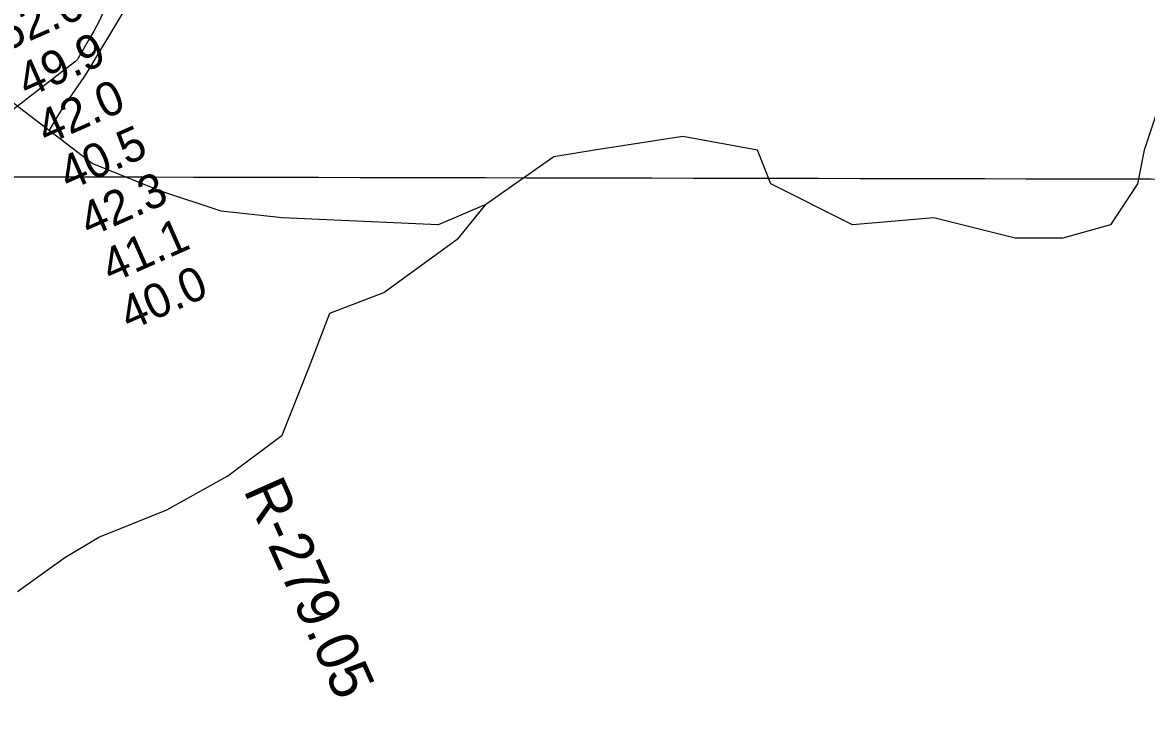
# Model space of a CAD drawing. Extents: x 3177185 to 3215018, y 812988 to 838321.
# Drawn here: x 3202709 to 3204917, y 823325 to 824712 of the extents above; entities that cross this region are included whole.
import ezdxf

# ---------------------------------------------------------------- set-up
doc = ezdxf.new("R2010")
doc.units = 0
for name, color, linetype in [('V-GRID-MAJR', 7, 'Continuous'), ('V-RIVR-RANG', 7, 'Continuous'), ('V-RIVR-RANG-IDEN', 7, 'Continuous'), ('V-ROAD-CNTR', 7, 'Continuous'), ('V-TOPO-MINR', 7, 'Continuous'), ('V-TOPO-SHOR', 7, 'Continuous')]:
    doc.layers.add(name, color=color, linetype=linetype)

msp = doc.modelspace()

# ---------------------------------------------------------------- linework, layer by layer
at = {"layer": 'V-GRID-MAJR'}
msp.add_spline([(3181368.912, 824461.486), (3186603.869, 824447.399), (3191838.828, 824434.0750000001), (3197073.789, 824421.511), (3202308.752, 824409.709), (3207543.717, 824398.669), (3212778.683, 824388.39), (3212778.684, 824388.39)], degree=3, dxfattribs=at)
at = {"layer": 'V-ROAD-CNTR'}
msp.add_spline([(3208346.328270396, 826885.1572022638), (3208115.9227312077, 826852.9112667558), (3207967.199028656, 826843.050286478), (3207845.121272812, 826830.7093111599), (3207782.588397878, 826825.9603206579), (3207729.1455047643, 826803.040366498), (3207632.738697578, 826757.515457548), (3207576.820809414, 826732.5705074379), (3207528.781905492, 826724.6485232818), (3207465.817031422, 826728.301515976), (3207400.7801614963, 826747.6074773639), (3207285.139392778, 826774.2394240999), (3207265.491432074, 826779.4734136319), (3207234.1564947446, 826783.2384061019), (3207181.079600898, 826779.4534136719), (3207100.429762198, 826767.9724366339), (3206894.601173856, 826726.7435190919), (3206803.822355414, 826712.0945483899), (3206713.3835362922, 826706.3165599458), (3206422.133118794, 826687.7015971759), (3206204.471554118, 826669.0066345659), (3206163.5306360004, 826662.101648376), (3206084.9847930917, 826660.768651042), (3206033.066896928, 826662.2286481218), (3205996.001971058, 826664.1126443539), (3205951.2110606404, 826658.6826552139), (3205862.0332389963, 826638.2406960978), (3205753.4074562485, 826610.4727516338), (3205693.414576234, 826589.2967939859), (3205596.735769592, 826559.2458540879), (3205544.272874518, 826530.6849112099), (3205492.934977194, 826508.826954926), (3205453.235056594, 826501.615969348), (3205394.626173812, 826492.4769876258), (3205274.2754145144, 826482.872006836), (3205179.860603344, 826479.126014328), (3205118.533725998, 826475.529021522), (3204988.809985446, 826459.4080537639), (3204882.2071986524, 826438.2540960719), (3204738.792485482, 826408.7811550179), (3204661.886639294, 826391.112190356), (3204557.866847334, 826358.523255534), (3204461.162040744, 826327.2933179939), (3204416.407130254, 826311.319349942), (3204373.416216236, 826296.623379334), (3204363.576235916, 826281.7964089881), (3204304.5263540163, 826204.5555634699), (3204208.9885450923, 826114.967742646), (3204177.8386073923, 826084.1878042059), (3204147.838667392, 826061.288850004), (3204104.848753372, 826037.5058975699), (3204030.246902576, 826008.3399559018), (3203913.876135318, 825969.4430336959), (3203861.881239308, 825949.195074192), (3203832.852297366, 825932.3771078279), (3203796.871369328, 825899.6261733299), (3203760.2364425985, 825850.3132719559), (3203678.17060673, 825721.8535288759), (3203641.984679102, 825677.0386185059), (3203591.5857799, 825626.3747198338), (3203428.038106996, 825388.934194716), (3203355.5822519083, 825313.941344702), (3203305.5573519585, 825288.86239486), (3203268.8454253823, 825278.8084149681), (3203213.097536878, 825267.385437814), (3203162.422638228, 825259.4524536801), (3203116.86672934, 825250.918470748), (3203049.702863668, 825231.640509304), (3202999.013965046, 825192.6345873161), (3202832.754297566, 825055.411861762), (3202762.780437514, 824997.9799766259), (3202671.386620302, 824938.0530964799), (3202495.434972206, 824822.96832665), (3202258.515446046, 824637.8316969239), (3202113.2147366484, 824519.4129337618), (3202089.036785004, 824490.207992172), (3202052.551857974, 824459.6880532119), (3202001.897959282, 824428.3121159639), (3201971.106020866, 824410.2161521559), (3201927.518108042, 824384.2002041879), (3201877.3222084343, 824324.542323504), (3201830.513302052, 824267.068438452), (3201794.712373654, 824236.116500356), (3201692.1295788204, 824156.95465868), (3201566.9598291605, 824054.5158635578), (3201483.790995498, 823975.0510224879), (3201374.9472131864, 823825.006322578), (3201313.762335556, 823770.4434317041), (3201289.737383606, 823735.1135023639), (3201250.303462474, 823687.806596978), (3201221.9345192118, 823651.206670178), (3201184.913593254, 823588.0297965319), (3201140.662681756, 823508.8569548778), (3201081.7827995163, 823436.052100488), (3201048.0268670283, 823379.182214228), (3201034.539894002, 823326.0133205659), (3201024.1469147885, 823274.715423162)], degree=3, dxfattribs=at)
at = {"layer": 'V-TOPO-MINR'}
for points in [[(3203210.4404424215, 825237.36017852), (3202851.1109034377, 824639.6414180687), (3202840.293120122, 824622.0847472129), (3202829.2234286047, 824604.6923067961), (3202817.7758747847, 824587.5462120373), (3202806.076412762, 824570.5643477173), (3202792.897513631, 824551.8760962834), (3202777.4191391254, 824528.0403474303), (3202763.215128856, 824503.5297281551), (3202761.6300276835, 824500.2385720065)], [(3203003.253542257, 825114.0202178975), (3203003.0211438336, 825100.5151781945), (3203000.815897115, 825086.8260571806), (3202990.691867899, 825050.504989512), (3202981.2128488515, 825018.6929158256), (3202970.9915489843, 824987.1359076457), (3202959.6568278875, 824955.9614977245), (3202947.5798259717, 824925.0421533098), (3202877.7991629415, 824755.344719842), (3202868.8650810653, 824734.8838037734), (3202859.3574855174, 824714.7084121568), (3202848.989619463, 824694.9613072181), (3202838.0482397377, 824675.4997267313), (3202818.0705155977, 824641.6925364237), (3202816.567506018, 824639.4545405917), (3202814.9112197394, 824637.3522559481), (3202813.025018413, 824635.4535380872), (3202810.985540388, 824633.690531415), (3202660.664595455, 824518.1916995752)]]:
    msp.add_lwpolyline(points, dxfattribs=at)
at = {"layer": 'V-TOPO-SHOR'}
for points in [[(3204952.7351987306, 824581.3485594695), (3204912.725465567, 824461.3193599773), (3204899.3888878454, 824394.6364713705), (3204846.0425769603, 824314.6170050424), (3204752.6865329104, 824287.9438495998), (3204659.330488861, 824287.9438495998), (3204499.2915562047, 824327.9535827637), (3204339.2526235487, 824314.6170050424), (3204179.213690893, 824394.6364713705), (3204152.54053545, 824461.3193599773), (3204005.8381805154, 824487.99251542), (3203832.4626701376, 824461.3193599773), (3203752.4432038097, 824447.9827822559), (3203619.0774265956, 824354.6267382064), (3203525.7213825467, 824314.6170050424), (3203218.9800949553, 824327.9535827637), (3203098.9508954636, 824341.2901604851), (3202978.9216959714, 824381.2998936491), (3202845.555918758, 824434.6462045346), (3202672.1804083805, 824568.0119817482)], [(3202698.853563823, 823594.4418080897), (3202792.2096078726, 823661.1246966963), (3202858.892496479, 823701.1344298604), (3202992.258273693, 823754.4807407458), (3203112.2874731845, 823821.1636293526), (3203218.9800949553, 823901.1830956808), (3203272.326405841, 824034.548872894), (3203312.3361390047, 824141.2414946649), (3203419.0287607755, 824181.251227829), (3203565.731115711, 824287.9438495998), (3203619.0774265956, 824354.6267382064)]]:
    msp.add_lwpolyline(points, dxfattribs=at)

# ---------------------------------------------------------------- texts
at = {"layer": 'V-RIVR-RANG'}
for s, p in [('52.6', (3202675.7181156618, 824654.0067430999)), ('49.9', (3202717.7968855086, 824563.272140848)), ('42.0', (3202756.014935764, 824470.8334779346)), ('40.5', (3202799.299180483, 824380.6317071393)), ('42.3', (3202839.930180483, 824289.2577071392)), ('41.1', (3202882.7318352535, 824198.8438037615)), ('40.0', (3202918.536935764, 824105.3384779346))]:
    msp.add_text(s, height=66.99999999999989, rotation=23.828325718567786, dxfattribs=at).set_placement(p)
at = {"layer": 'V-RIVR-RANG-IDEN'}
msp.add_text('R-279.05', height=82.999998, rotation=293.97479127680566, dxfattribs=at).set_placement((3203142.2464187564, 823793.4247852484))

doc.saveas('drawing.dxf')
